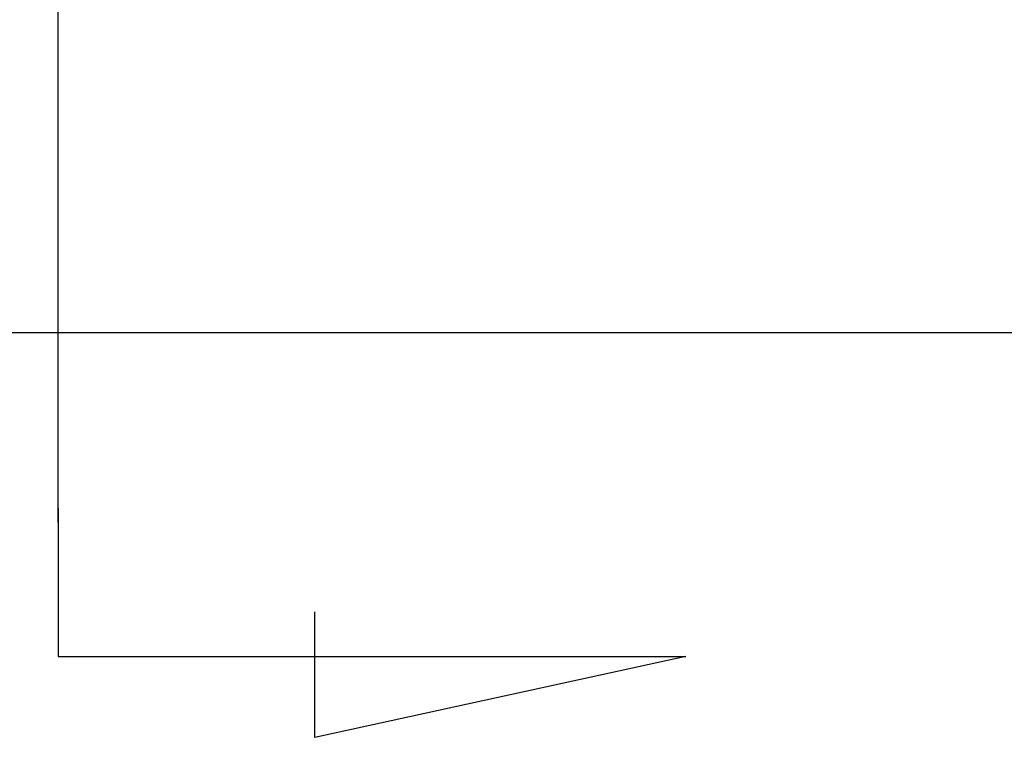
# Model space of a CAD drawing. Header units: millimetres. Extents: x -212 to 3135, y -1694 to 860.
# Tile 417 of 565: x 1102 to 1120, y -1139 to -1126. Entities that reach past the tile are written whole.
import ezdxf

# ---------------------------------------------------------------- set-up
doc = ezdxf.new("R2010")
doc.units = ezdxf.units.MM
doc.layers.add('2', color=7, linetype='CONTINUOUS', true_color=0xffffff)

msp = doc.modelspace()

# ---------------------------------------------------------------- linework, layer by layer
at = {"layer": '2'}
for p, q in [((1102.727, -1135.076), (1102.727, -1091.956)), ((1102.727, -1134.826), (1102.727, -1137.462)), ((1107.287, -1138.896), (1107.287, -1136.666)), ((1102.727, -1137.462), (1113.875, -1137.462)), ((1113.875, -1137.462), (1107.287, -1138.896))]:
    msp.add_line(p, q, dxfattribs=at)
at = {"layer": '2', "linetype": 'Continuous'}
msp.add_line((1404.425, -1131.709), (1097.263, -1131.709), dxfattribs=at)

doc.saveas('drawing.dxf')
